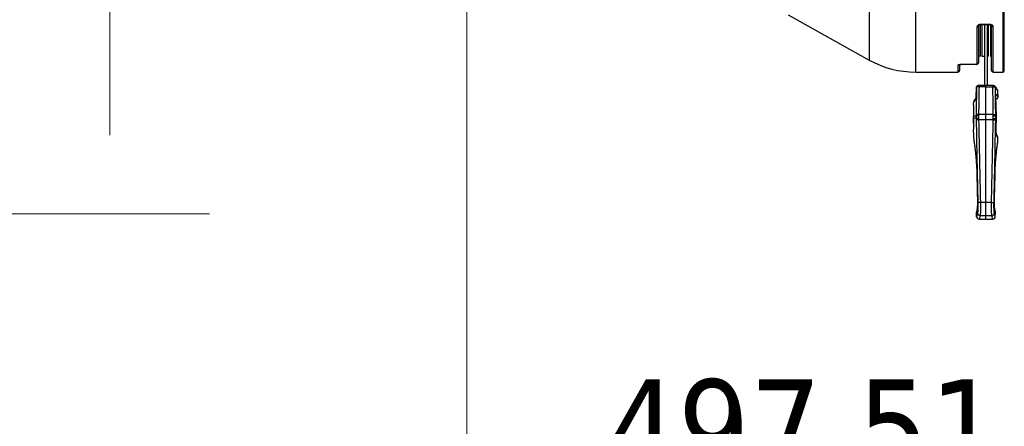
# Paper-space layout 'Sheet' of a CAD drawing. Header units: inches. Extents: x 0.2 to 10.8, y 0.2 to 8.3.
# Tile 269 of 545: x 4.177 to 5.411, y 3.444 to 3.953. Entities that reach past the tile are written whole.
import ezdxf

# ---------------------------------------------------------------- set-up
doc = ezdxf.new("R2010")
doc.units = ezdxf.units.IN
doc.header["$MEASUREMENT"] = 0
doc.layers.get('0').update_dxf_attribs({"lineweight": 5})
doc.styles.add('My Text', font='tahoma.ttf')
doc.dimstyles.new('My Dimension - mm [in] (ANSI)$0', dxfattribs={"dimtxt": 0.12, "dimasz": 0.098425, "dimexe": 0.125, "dimexo": 0.063, "dimgap": 0.031496, "dimtad": 0, "dimlfac": 250, "dimzin": 4, "dimdsep": 46, "dimtxsty": 'My Text', "dimblk": 'Filled-1', "dimcen": 0.09, "dimclrd": 1, "dimclre": 1, "dimclrt": 1, "dimadec": 1, "dimazin": 1, "dimtfac": 1, "dimtofl": 0, "dimtmove": 0, "dimatfit": 3, "dimfxl": 1, "dimtolj": 1, "dimtzin": 4, "dimlwd": -1, "dimlwe": -1, "dimarcsym": 0})

# ---------------------------------------------------------------- blocks, each defined once
blk = doc.blocks.new('*D6')
at = {"color": 1, "true_color": 0xff0000}
for p, q in [((4.2899, 4.8208), (4.2899, 4.9192)), ((3.5604, 4.8208), (4.4149, 4.8208)), ((4.2899, 4.7223), (4.2899, 3.8084)), ((3.5604, 3.71), (4.4149, 3.71))]:
    blk.add_line(p, q, dxfattribs=at)
at = {"layer": 'Defpoints', "color": 0}
for p in [(3.4974, 4.8208), (3.4974, 3.71), (4.2899, 3.71)]:
    blk.add_point(p, dxfattribs=at)
at = {"color": 1, "true_color": 0xff0000, "insert": (4.2899, 5.7841), "char_height": 0.12, "attachment_point": 5, "rotation": 90, "style": 'My Text'}
blk.add_mtext('\\A1;277.70 mm [10.933 in]', dxfattribs=at)
blk = doc.blocks.new('Filled-1')
blk = doc.blocks.new('*D7')
at = {"color": 1, "true_color": 0xff0000}
for p, q in [((2.8858, 4.5107), (2.8858, 3.0155)), ((4.1089, 4.5107), (4.1089, 3.0155)), ((2.9843, 3.1405), (4.0105, 3.1405)), ((4.1089, 3.1405), (4.2073, 3.1405))]:
    blk.add_line(p, q, dxfattribs=at)
at = {"layer": 'Defpoints', "color": 0}
for p in [(2.8858, 4.5737), (4.1089, 4.5737), (4.1089, 3.1405)]:
    blk.add_point(p, dxfattribs=at)
at = {"color": 1, "true_color": 0xff0000, "insert": (5.0727, 3.1405), "char_height": 0.12, "attachment_point": 5, "style": 'My Text'}
blk.add_mtext('\\A1;305.76 mm [12.038 in]', dxfattribs=at)
blk = doc.blocks.new('*D8')
at = {"color": 1, "true_color": 0xff0000}
for p, q in [((6.7271, 4.2622), (6.7271, 3.3069)), ((4.7371, 4.1893), (4.7371, 3.3069)), ((4.6386, 3.4319), (4.5402, 3.4319)), ((6.8255, 3.4319), (6.9239, 3.4319))]:
    blk.add_line(p, q, dxfattribs=at)
at = {"layer": 'Defpoints', "color": 0}
for p in [(6.7271, 4.3252), (4.7371, 4.2523), (6.7271, 3.4319)]:
    blk.add_point(p, dxfattribs=at)
at = {"color": 1, "true_color": 0xff0000, "insert": (5.7321, 3.4319), "char_height": 0.12, "attachment_point": 5, "style": 'My Text'}
blk.add_mtext('\\A1;497.51 mm [19.587 in]', dxfattribs=at)

psp = doc.layouts.new('Sheet')

# ---------------------------------------------------------------- linework, layer by layer
at = {"color": 0, "linetype": 'ByBlock', "lineweight": -3}
for p, q in [((5.408688, 4.607297), (5.408688, 3.887297)), ((5.410688, 3.88928), (5.410688, 4.605315)), ((5.299704, 3.887297), (5.299704, 4.471402)), ((5.241527, 4.247297), (5.241527, 3.902343)), ((5.139749, 3.958759), (5.241527, 3.902343)), ((5.376203, 3.943408), (5.376203, 3.897175)), ((5.378538, 3.946372), (5.377417, 3.945689)), ((5.378201, 3.945156), (5.378201, 3.899188)), ((5.380766, 3.946918), (5.380246, 3.946861)), ((5.38067, 3.946563), (5.380818, 3.946581)), ((5.38067, 3.907297), (5.38067, 3.946554)), ((5.381294, 3.946937), (5.380766, 3.946918)), ((5.392747, 3.946937), (5.381294, 3.946937)), ((5.381294, 3.946606), (5.381294, 3.946937)), ((5.392747, 3.946606), (5.381294, 3.946606)), ((5.38267, 3.946606), (5.38267, 3.907297)), ((5.38587, 3.946606), (5.38587, 3.912318)), ((5.38907, 3.946606), (5.38907, 3.912318)), ((5.39027, 3.946606), (5.39027, 3.907297)), ((5.393609, 3.94687), (5.392747, 3.946937)), ((5.392747, 3.946606), (5.392747, 3.946937)), ((5.39347, 3.946514), (5.39347, 3.907297)), ((5.394714, 3.94656), (5.393609, 3.94687)), ((5.394649, 3.945933), (5.394704, 3.945847)), ((5.394705, 3.889332), (5.394705, 3.945865)), ((5.395381, 3.946232), (5.394714, 3.94656)), ((5.396705, 3.887297), (5.396705, 3.944181)), ((5.38587, 3.912318), (5.38587, 3.870583)), ((5.38907, 3.912318), (5.38907, 3.870591)), ((5.38067, 3.907297), (5.378201, 3.907297)), ((5.38267, 3.907297), (5.38587, 3.907297)), ((5.38907, 3.907297), (5.39027, 3.907297)), ((5.39347, 3.907297), (5.394705, 3.907297)), ((5.299704, 3.887297), (5.352635, 3.887297)), ((5.353645, 3.896229), (5.352635, 3.895962)), ((5.352635, 3.895962), (5.352635, 3.887297)), ((5.353702, 3.896589), (5.352954, 3.89632)), ((5.35394, 3.896522), (5.353645, 3.896229)), ((5.354768, 3.896779), (5.353702, 3.896589)), ((5.3539, 3.896508), (5.355133, 3.896757)), ((5.354635, 3.896683), (5.354635, 3.889334)), ((5.356618, 3.896889), (5.354768, 3.896779)), ((5.355133, 3.896757), (5.356618, 3.896836)), ((5.375013, 3.896836), (5.356618, 3.896836)), ((5.376813, 3.897133), (5.377167, 3.897364)), ((5.396705, 3.887297), (5.408688, 3.887297)), ((5.375506, 3.867743), (5.375105, 3.856317)), ((5.375736, 3.86861), (5.375506, 3.867743)), ((5.375892, 3.868331), (5.375511, 3.867743)), ((5.375817, 3.86875), (5.375736, 3.86861)), ((5.376201, 3.869346), (5.375828, 3.868769)), ((5.376439, 3.869648), (5.376201, 3.869345)), ((5.38767, 3.870619), (5.379015, 3.870447)), ((5.37902, 3.86884), (5.379015, 3.870447)), ((5.38767, 3.869011), (5.37902, 3.86884)), ((5.396326, 3.870447), (5.38767, 3.870619)), ((5.38767, 3.703147), (5.38767, 3.870619)), ((5.38767, 3.869011), (5.396321, 3.86884)), ((5.396326, 3.870447), (5.396321, 3.86884)), ((5.396957, 3.870408), (5.396326, 3.870447)), ((5.397734, 3.870291), (5.397475, 3.87034)), ((5.402208, 3.864607), (5.399139, 3.869346)), ((5.399449, 3.868331), (5.402529, 3.863589)), ((5.4028, 3.855814), (5.402529, 3.863589)), ((5.372202, 3.846139), (5.372358, 3.850586)), ((5.374889, 3.854335), (5.372358, 3.850586)), ((5.374953, 3.854762), (5.372562, 3.851215)), ((5.374889, 3.854335), (5.374987, 3.85478)), ((5.374942, 3.854493), (5.374889, 3.854335)), ((5.374984, 3.854808), (5.374942, 3.854493)), ((5.375105, 3.856317), (5.374984, 3.854808)), ((5.375044, 3.855232), (5.374999, 3.85483)), ((5.37511, 3.856317), (5.375044, 3.855232)), ((5.400994, 3.832293), (5.400137, 3.856748)), ((5.400145, 3.856748), (5.400178, 3.858913)), ((5.400234, 3.858905), (5.400161, 3.85875)), ((5.40022, 3.854619), (5.400801, 3.853744)), ((5.400319, 3.859523), (5.400234, 3.858905)), ((5.40025, 3.853744), (5.400801, 3.853744)), ((5.400319, 3.859523), (5.4028, 3.855814)), ((5.372202, 3.846111), (5.371883, 3.831748)), ((5.372202, 3.846138), (5.372202, 3.846065)), ((5.371896, 3.832291), (5.371873, 3.830897)), ((5.371878, 3.831456), (5.371873, 3.830897)), ((5.371873, 3.830897), (5.371896, 3.829504)), ((5.371873, 3.830897), (5.371877, 3.830352)), ((5.371882, 3.83006), (5.372202, 3.815683)), ((5.371926, 3.833224), (5.371896, 3.832293)), ((5.375348, 3.832293), (5.371896, 3.832293)), ((5.375356, 3.829501), (5.371896, 3.829501)), ((5.371896, 3.829501), (5.371924, 3.828619)), ((5.375376, 3.83378), (5.375348, 3.832293)), ((5.375348, 3.832293), (5.375356, 3.829501)), ((5.375356, 3.829501), (5.375397, 3.827825)), ((5.3785, 3.834296), (5.378472, 3.832523)), ((5.378472, 3.832523), (5.37848, 3.829461)), ((5.37848, 3.829461), (5.378522, 3.827462)), ((5.38767, 3.834327), (5.3785, 3.834296)), ((5.38767, 3.827438), (5.378522, 3.827462)), ((5.39684, 3.834296), (5.38767, 3.834327)), ((5.396819, 3.827462), (5.38767, 3.827438)), ((5.396819, 3.827462), (5.39686, 3.829461)), ((5.396868, 3.832523), (5.39684, 3.834296)), ((5.39686, 3.829461), (5.396868, 3.832523)), ((5.399943, 3.827825), (5.399985, 3.829501)), ((5.399993, 3.832293), (5.399965, 3.83378)), ((5.399985, 3.829501), (5.399993, 3.832293)), ((5.400994, 3.829501), (5.399985, 3.829501)), ((5.400994, 3.832293), (5.399993, 3.832293)), ((5.400601, 3.818009), (5.400994, 3.829501)), ((5.400994, 3.829501), (5.400994, 3.832293)), ((5.372202, 3.81573), (5.372202, 3.815656)), ((5.372751, 3.79996), (5.372202, 3.815655)), ((5.372751, 3.79996), (5.37277, 3.79974)), ((5.372751, 3.79996), (5.372778, 3.799775)), ((5.37277, 3.79974), (5.374262, 3.789008)), ((5.400801, 3.80944), (5.400785, 3.809549)), ((5.4009, 3.809324), (5.4008, 3.809596)), ((5.402577, 3.805735), (5.40085, 3.809486)), ((5.400974, 3.808693), (5.4009, 3.809324)), ((5.40276, 3.804827), (5.400974, 3.808693)), ((5.401079, 3.789008), (5.40257, 3.79974)), ((5.402558, 3.799742), (5.40259, 3.79996)), ((5.40257, 3.79974), (5.40259, 3.79996)), ((5.40259, 3.79996), (5.40276, 3.804827)), ((5.374249, 3.789198), (5.374262, 3.789008)), ((5.374249, 3.789198), (5.374273, 3.789015)), ((5.401067, 3.789015), (5.401091, 3.789198)), ((5.401091, 3.789198), (5.401079, 3.789008)), ((5.376282, 3.758735), (5.376937, 3.729556)), ((5.398403, 3.729556), (5.399058, 3.758735)), ((5.376596, 3.715602), (5.375823, 3.711969)), ((5.376635, 3.716082), (5.375866, 3.712456)), ((5.376596, 3.715602), (5.376635, 3.716082)), ((5.38767, 3.724031), (5.380693, 3.724049)), ((5.380693, 3.724049), (5.380698, 3.72376)), ((5.380698, 3.72376), (5.380704, 3.723416)), ((5.380735, 3.720903), (5.380736, 3.720729)), ((5.380736, 3.720729), (5.380737, 3.720583)), ((5.380737, 3.720583), (5.380738, 3.720463)), ((5.394648, 3.724049), (5.38767, 3.724031)), ((5.394603, 3.720583), (5.394604, 3.720729)), ((5.394603, 3.720463), (5.394603, 3.720583)), ((5.394604, 3.720729), (5.394606, 3.720903)), ((5.394636, 3.723416), (5.394642, 3.72376)), ((5.394642, 3.72376), (5.394648, 3.724049)), ((5.399474, 3.712456), (5.398705, 3.716082)), ((5.398744, 3.715602), (5.398705, 3.716082)), ((5.399517, 3.711969), (5.398744, 3.715602)), ((5.376018, 3.706383), (5.375823, 3.711969)), ((5.377105, 3.710588), (5.376018, 3.706383)), ((5.380241, 3.707572), (5.379161, 3.703295)), ((5.379161, 3.703295), (5.38767, 3.703147)), ((5.38767, 3.707445), (5.380241, 3.707572)), ((5.395099, 3.707572), (5.38767, 3.707445)), ((5.38767, 3.703147), (5.39618, 3.703295)), ((5.39618, 3.703296), (5.395099, 3.707572)), ((5.399322, 3.706384), (5.398235, 3.710588)), ((5.399322, 3.706383), (5.399517, 3.711969))]:
    psp.add_line(p, q, dxfattribs=at)
for points in [[(5.377417, 3.945689), (5.376945, 3.945235), (5.376562, 3.944703), (5.376301, 3.944092), (5.376203, 3.943408)], [(5.378203, 3.945096), (5.377957, 3.944287), (5.377223, 3.943645), (5.376203, 3.943408)], [(5.378203, 3.945096), (5.378255, 3.945309), (5.378513, 3.945662), (5.379063, 3.946071), (5.379877, 3.946409), (5.380855, 3.946588), (5.381294, 3.946606)], [(5.380246, 3.946861), (5.379703, 3.946759), (5.37913, 3.946601), (5.378538, 3.946372)], [(5.392746, 3.946606), (5.393128, 3.946586), (5.3938, 3.946445), (5.394313, 3.946214), (5.39461, 3.945979), (5.394649, 3.945933)], [(5.394705, 3.945864), (5.394962, 3.94504), (5.395695, 3.944411), (5.396705, 3.944181)], [(5.396705, 3.944181), (5.396663, 3.944572), (5.396549, 3.944939), (5.396367, 3.945287), (5.396115, 3.94562), (5.39579, 3.945936), (5.395381, 3.946232)], [(5.375008, 3.896836), (5.37598, 3.896907), (5.376826, 3.897137), (5.377591, 3.897646), (5.3781, 3.898477), (5.378202, 3.899088)], [(5.378202, 3.899088), (5.377957, 3.898187), (5.377223, 3.897448), (5.376203, 3.897175)], [(5.352954, 3.89632), (5.352725, 3.896154), (5.352635, 3.895962)], [(5.376203, 3.897175), (5.376191, 3.897136), (5.376156, 3.897095), (5.376091, 3.897054), (5.375988, 3.89701), (5.375834, 3.896967), (5.375621, 3.896929), (5.375345, 3.8969), (5.375013, 3.896889)], [(5.375817, 3.86875), (5.37562, 3.868342), (5.375511, 3.867743)], [(5.375892, 3.868331), (5.376051, 3.869065), (5.376201, 3.869346)], [(5.378089, 3.870381), (5.37762, 3.870296), (5.377206, 3.870165), (5.376804, 3.869954), (5.376437, 3.869646)], [(5.379015, 3.870447), (5.378638, 3.870432), (5.37809, 3.870381)], [(5.399139, 3.869345), (5.398902, 3.869648), (5.398535, 3.869955), (5.398133, 3.870165), (5.397719, 3.870296), (5.397251, 3.870381), (5.396702, 3.870432), (5.396326, 3.870447)], [(5.39914, 3.869346), (5.399289, 3.869065), (5.399449, 3.868331)], [(5.400837, 3.809515), (5.400812, 3.809639), (5.40078, 3.809846), (5.400745, 3.810126), (5.40071, 3.810474), (5.400676, 3.810883), (5.400645, 3.81135), (5.400618, 3.811876), (5.400594, 3.81246), (5.400576, 3.813099), (5.400563, 3.813794), (5.400555, 3.814542), (5.400555, 3.815341), (5.400562, 3.816188), (5.400577, 3.817079), (5.400601, 3.818009)], [(5.374262, 3.789008), (5.374589, 3.786284), (5.374957, 3.782653), (5.375318, 3.778424), (5.375648, 3.773726), (5.375929, 3.768711), (5.376145, 3.763541), (5.376282, 3.758735)], [(5.399058, 3.758735), (5.399194, 3.763508), (5.39941, 3.768679), (5.399691, 3.773695), (5.400021, 3.778395), (5.400381, 3.782628), (5.400749, 3.786263), (5.401079, 3.789008)], [(5.376937, 3.729556), (5.376985, 3.726635), (5.376991, 3.723661), (5.376954, 3.721119), (5.376885, 3.719067), (5.376796, 3.717529), (5.376701, 3.716512), (5.376637, 3.716091)], [(5.39835, 3.72363), (5.398355, 3.726578), (5.398403, 3.729556)], [(5.398545, 3.71752), (5.398457, 3.719033), (5.398388, 3.72107), (5.39835, 3.723601)], [(5.398703, 3.716092), (5.398641, 3.716503), (5.398546, 3.717509)]]:
    psp.add_lwpolyline(points, dxfattribs=at)
for centre, radius, start, end in [((5.299704, 4.007297), 0.12, 241, 270), ((5.352635, 3.889297), 0.002, 270, 1.000016), ((5.396705, 3.889297), 0.002, 179, 270), ((5.408688, 3.889297), 0.002, 270, 359.5), ((21.797324, 3.605748), 16.423532, 179.0839027, 179.2044537), ((21.878928, 3.603482), 16.502042, 179.078626, 179.1985785), ((-11.103588, 3.603482), 16.502042, 0.8014215, 0.921374), ((-11.021984, 3.605748), 16.423532, 0.7955463, 0.9160973), ((5.40053, 3.863519), 0.002, 2, 32.941886), ((5.373557, 3.850544), 0.0012, 146.01156, 177.999999), ((5.400801, 3.855744), 0.002, 269.999999, 2), ((34.908485, 4.394132), 29.538517, 181.0985321, 181.2991654), ((35.051671, 4.398726), 29.678648, 181.1029165, 181.3026027), ((-24.276331, 4.398726), 29.678648, 358.6973973, 358.8970835), ((-24.133144, 4.394132), 29.538517, 358.7008346, 358.9014679), ((5.400761, 3.804897), 0.002, 357.999999, 24.770161), ((5.377822, 3.712039), 0.002, 167.959257, 181.999967), ((5.379216, 3.706495), 0.0032, 182, 268.999997), ((5.396124, 3.706495), 0.0032, 271.000003, 358), ((5.397518, 3.712039), 0.002, 358.000033, 12.040743)]:
    psp.add_arc(centre, radius, start, end, dxfattribs=at)
for points, knots in [([(5.376061, 3.868466), (5.376052, 3.868449), (5.376063, 3.868385), (5.376117, 3.868362), (5.376147, 3.868347)], [0, 0, 0, 0, 0.36501838, 1, 1, 1, 1]), ([(5.37902, 3.86884), (5.378389, 3.86884), (5.377528, 3.868658), (5.37624, 3.868787), (5.376061, 3.868466)], [0, 0, 0, 0, 0.63190751, 1, 1, 1, 1]), ([(5.396321, 3.86884), (5.397048, 3.86884), (5.397457, 3.868999), (5.399425, 3.868464), (5.399193, 3.868347)], [0, 0, 0, 0, 0.73721326, 1, 1, 1, 1]), ([(5.400137, 3.856748), (5.400124, 3.857116), (5.400116, 3.857824), (5.40013, 3.858531), (5.400146, 3.85887)], [0, 0, 0, 0, 0.52044859, 1, 1, 1, 1]), ([(5.400146, 3.85887), (5.400157, 3.859077), (5.400113, 3.859754), (5.400299, 3.859343), (5.400311, 3.85926)], [0, 0, 0, 0, 0.71382961, 1, 1, 1, 1]), ([(5.372202, 3.846065), (5.372197, 3.845632), (5.372143, 3.841351), (5.372046, 3.837071), (5.371926, 3.833224)], [0, 0, 0, 0, 0.10097735, 1, 1, 1, 1]), ([(5.371924, 3.828619), (5.371974, 3.827029), (5.372094, 3.822734), (5.37217, 3.818437), (5.372202, 3.81573)], [0, 0, 0, 0, 0.37012585, 1, 1, 1, 1]), ([(5.378472, 3.832523), (5.377753, 3.832539), (5.377477, 3.832707), (5.375491, 3.832358), (5.375698, 3.832301)], [0, 0, 0, 0, 0.77008055, 1, 1, 1, 1]), ([(5.37848, 3.829461), (5.37776, 3.82944), (5.377543, 3.829355), (5.375502, 3.829476), (5.375706, 3.829505)], [0, 0, 0, 0, 0.77749778, 1, 1, 1, 1]), ([(5.3785, 3.834296), (5.37778, 3.834303), (5.377356, 3.834549), (5.375509, 3.833908), (5.375726, 3.833804)], [0, 0, 0, 0, 0.75029626, 1, 1, 1, 1]), ([(5.378522, 3.827462), (5.377802, 3.82745), (5.377464, 3.827237), (5.375536, 3.827731), (5.375747, 3.827809)], [0, 0, 0, 0, 0.76194141, 1, 1, 1, 1]), ([(5.396819, 3.827462), (5.397538, 3.82745), (5.397877, 3.827237), (5.399804, 3.827731), (5.399593, 3.827809)], [0, 0, 0, 0, 0.76194134, 1, 1, 1, 1]), ([(5.39684, 3.834296), (5.39756, 3.834303), (5.397984, 3.834549), (5.399831, 3.833908), (5.399615, 3.833804)], [0, 0, 0, 0, 0.75029629, 1, 1, 1, 1]), ([(5.39686, 3.829461), (5.39758, 3.82944), (5.397797, 3.829355), (5.399838, 3.829476), (5.399634, 3.829505)], [0, 0, 0, 0, 0.77749767, 1, 1, 1, 1]), ([(5.396868, 3.832523), (5.397588, 3.832539), (5.397864, 3.832707), (5.39985, 3.832358), (5.399643, 3.832301)], [0, 0, 0, 0, 0.7700807, 1, 1, 1, 1]), ([(5.400785, 3.809549), (5.400715, 3.810058), (5.400485, 3.813063), (5.400524, 3.816079), (5.400611, 3.818573)], [0, 0, 0, 0, 0.17081265, 1, 1, 1, 1]), ([(5.372778, 3.799775), (5.372834, 3.799393), (5.373347, 3.795871), (5.373835, 3.792345), (5.374249, 3.789198)], [0, 0, 0, 0, 0.10844451, 1, 1, 1, 1]), ([(5.400838, 3.809207), (5.400832, 3.809244), (5.400819, 3.809322), (5.400807, 3.809399), (5.400801, 3.80944)], [0, 0, 0, 0, 0.48205099, 1, 1, 1, 1]), ([(5.400974, 3.808693), (5.400944, 3.808759), (5.400893, 3.80893), (5.400857, 3.809104), (5.400838, 3.809207)], [0, 0, 0, 0, 0.4102727, 1, 1, 1, 1]), ([(5.401091, 3.789198), (5.401271, 3.790565), (5.401746, 3.794093), (5.402246, 3.797617), (5.402563, 3.799776)], [0, 0, 0, 0, 0.38716564, 1, 1, 1, 1]), ([(5.374273, 3.789015), (5.374519, 3.787124), (5.375586, 3.77706), (5.376109, 3.766944), (5.376289, 3.758735)], [0, 0, 0, 0, 0.18850878, 1, 1, 1, 1]), ([(5.399052, 3.758735), (5.399116, 3.76166), (5.399473, 3.77177), (5.400141, 3.781882), (5.401067, 3.789015)], [0, 0, 0, 0, 0.28911974, 1, 1, 1, 1]), ([(5.376943, 3.729532), (5.376975, 3.728168), (5.377019, 3.723858), (5.377026, 3.719531), (5.376734, 3.716597)], [0, 0, 0, 0, 0.31631014, 1, 1, 1, 1]), ([(5.398606, 3.716598), (5.398535, 3.717317), (5.398286, 3.721625), (5.398314, 3.725942), (5.398397, 3.729532)], [0, 0, 0, 0, 0.16744148, 1, 1, 1, 1]), ([(5.376662, 3.715984), (5.376652, 3.715915), (5.376632, 3.715787), (5.376609, 3.71566), (5.376596, 3.715602)], [0, 0, 0, 0, 0.54119294, 1, 1, 1, 1]), ([(5.376734, 3.716597), (5.376723, 3.716487), (5.376701, 3.716283), (5.376675, 3.716079), (5.376662, 3.715984)], [0, 0, 0, 0, 0.53486394, 1, 1, 1, 1]), ([(5.377561, 3.724412), (5.377598, 3.722813), (5.377555, 3.718221), (5.37785, 3.713508), (5.377105, 3.710588)], [0, 0, 0, 0, 0.34677995, 1, 1, 1, 1]), ([(5.380693, 3.724049), (5.379964, 3.724035), (5.379624, 3.723787), (5.377712, 3.724325), (5.377917, 3.724396)], [0, 0, 0, 0, 0.77062752, 1, 1, 1, 1]), ([(5.380738, 3.720463), (5.380746, 3.71895), (5.380668, 3.714661), (5.380821, 3.710299), (5.380241, 3.707572)], [0, 0, 0, 0, 0.35189704, 1, 1, 1, 1]), ([(5.380704, 3.723416), (5.380711, 3.722994), (5.380723, 3.722156), (5.380732, 3.721318), (5.380735, 3.720903)], [0, 0, 0, 0, 0.50398239, 1, 1, 1, 1]), ([(5.395099, 3.707572), (5.394981, 3.708127), (5.394603, 3.712426), (5.394581, 3.716728), (5.394603, 3.720463)], [0, 0, 0, 0, 0.13176618, 1, 1, 1, 1]), ([(5.394606, 3.720903), (5.394609, 3.721318), (5.394617, 3.722156), (5.394629, 3.722994), (5.394636, 3.723416)], [0, 0, 0, 0, 0.4960176, 1, 1, 1, 1]), ([(5.394648, 3.724049), (5.395377, 3.724035), (5.395717, 3.723787), (5.397628, 3.724325), (5.397423, 3.724396)], [0, 0, 0, 0, 0.7706297, 1, 1, 1, 1]), ([(5.398235, 3.710588), (5.398088, 3.711165), (5.397678, 3.715786), (5.397688, 3.720394), (5.397779, 3.724412)], [0, 0, 0, 0, 0.12903084, 1, 1, 1, 1]), ([(5.398666, 3.716075), (5.398655, 3.716157), (5.398634, 3.716331), (5.398615, 3.716506), (5.398606, 3.716598)], [0, 0, 0, 0, 0.47168137, 1, 1, 1, 1]), ([(5.398744, 3.715602), (5.398729, 3.715672), (5.398701, 3.715826), (5.398679, 3.715982), (5.398667, 3.716067)], [0, 0, 0, 0, 0.4528873, 1, 1, 1, 1])]:
    psp.add_open_spline(points, degree=3, knots=knots, dxfattribs=at)
for points in [[(5.376289, 3.758709), (5.376502, 3.748983), (5.37672, 3.739258), (5.376943, 3.729532)], [(5.398397, 3.729532), (5.398621, 3.739258), (5.398839, 3.748983), (5.399051, 3.758709)], [(5.380241, 3.707572), (5.378921, 3.707609), (5.376855, 3.709233), (5.377469, 3.710402)], [(5.395099, 3.707572), (5.396419, 3.707609), (5.398486, 3.709233), (5.397871, 3.710402)]]:
    psp.add_open_spline(points, degree=3, dxfattribs=at)

# ---------------------------------------------------------------- dimensions: what is measured, and where the dimension line sits
dim = psp.add_linear_dim(base=(4.289867, 3.709957), p1=(3.497363, 4.820764), p2=(3.497363, 3.709957), angle=90, dimstyle='My Dimension - mm [in] (ANSI)$0', override={"dimpost": ' mm'})
dim.commit()
dim.dimension.update_dxf_attribs({"geometry": '*D6', "text_midpoint": (4.289867, 5.784117), "dimtype": 160})
dim = psp.add_linear_dim(base=(4.10888, 3.140491), p1=(2.885847, 4.573735), p2=(4.10888, 4.573735), dimstyle='My Dimension - mm [in] (ANSI)$0', override={"dimpost": ' mm'})
dim.commit()
dim.dimension.update_dxf_attribs({"geometry": '*D7', "text_midpoint": (5.072716, 3.140491), "dimtype": 160})
dim = psp.add_linear_dim(base=(6.727078, 3.431925), p1=(4.737051, 4.252304), p2=(6.727078, 4.32524), dimstyle='My Dimension - mm [in] (ANSI)$0', override={"dimpost": ' mm'})
dim.commit()
dim.dimension.update_dxf_attribs({"geometry": '*D8', "text_midpoint": (5.732064, 3.431925)})

doc.saveas('drawing.dxf')
